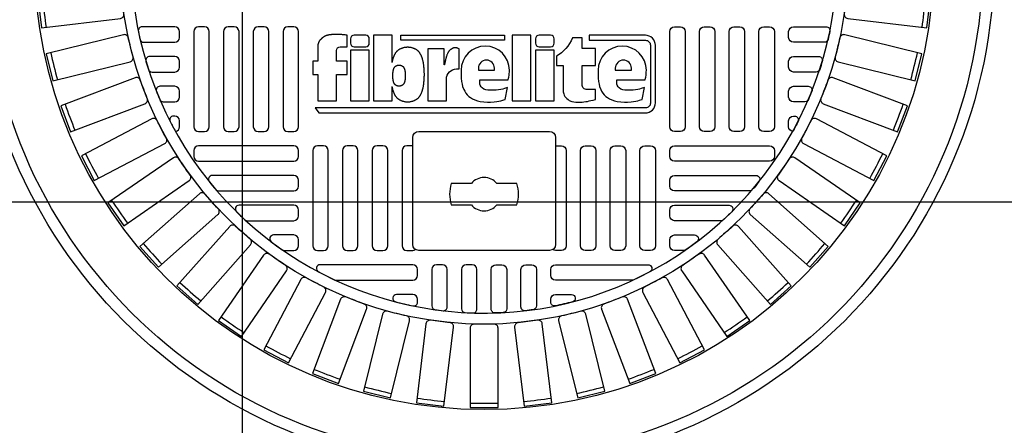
# Model space of a CAD drawing. Extents: x -285 to 5863, y 308 to 3178.
# Tile 615 of 622: x 5401 to 5417, y 1457 to 1464. Entities that reach past the tile are written whole.
import ezdxf

# ---------------------------------------------------------------- set-up
doc = ezdxf.new("R2010")
doc.units = 0
doc.header["$MEASUREMENT"] = 0
doc.header["$PDSIZE"] = 1
doc.linetypes.add('HIDDEN3', pattern=[0.1875, 0.125, -0.0625])
doc.layers.get('DEFPOINTS').update_dxf_attribs({"linetype": 'CONTINUOUS'})
for name, color, linetype in [('DIM', 3, 'CONTINUOUS'), ('MONITOR-WELL-COVER', 2, 'CONTINUOUS'), ('MONITOR-WELL-COVER-HATCH', 252, 'CONTINUOUS'), ('TANK-SLOPE', 3, 'CONTINUOUS'), ('TANK-UST', 5, 'CONTINUOUS')]:
    doc.layers.add(name, color=color, linetype=linetype)
doc.styles.add('SIMPLEX', font='simplex')
doc.dimstyles.new('DIM64', dxfattribs={"dimscale": 64, "dimtxt": 0.09375, "dimasz": 0.09375, "dimexe": 0.0625, "dimexo": 0.0625, "dimgap": 0.046875, "dimtad": 1, "dimdec": 4, "dimzin": 3, "dimdsep": 46, "dimlunit": 4, "dimtxsty": 'SIMPLEX', "dimcen": 0, "dimclrd": 256, "dimclre": 256, "dimclrt": 256, "dimadec": 0, "dimazin": 0, "dimtfac": 1, "dimtdec": 4, "dimtmove": 0, "dimatfit": 3, "dimfxl": 1, "dimfrac": 2, "dimtolj": 1, "dimtzin": 0, "dimarcsym": 0})

# ---------------------------------------------------------------- blocks, each defined once
blk = doc.blocks.new('*D67')
at = {"layer": 'DEFPOINTS', "color": 0, "transparency": 16777216}
for p in [(5440.229, 1527.018), (5440.229, 1497.018), (5404.235, 1398.018)]:
    blk.add_point(p, dxfattribs=at)
at = {"layer": 'DIM', "lineweight": -2, "transparency": 16777216}
for p, q in [((5404.235, 1402.018), (5404.235, 1531.018)), ((5440.229, 1501.018), (5440.229, 1531.018)), ((5410.235, 1527.018), (5434.229, 1527.018))]:
    blk.add_line(p, q, dxfattribs=at)
at = {"layer": 'DIM', "transparency": 16777216}
for points in [[(5410.235, 1528.018), (5410.235, 1526.018), (5404.235, 1527.018)], [(5434.229, 1528.018), (5434.229, 1526.018), (5440.229, 1527.018)]]:
    blk.add_solid(points, dxfattribs=at)
at = {"layer": 'DIM', "transparency": 16777216, "insert": (5422.232, 1533.59), "char_height": 6, "attachment_point": 5, "style": 'SIMPLEX'}
blk.add_mtext('\\A1;3\'-0"', dxfattribs=at)
blk = doc.blocks.new('*D70')
at = {"layer": 'DEFPOINTS', "color": 0, "transparency": 16777216}
for p in [(5390.835, 1461.018), (5470.235, 1461.018), (5390.835, 1335.02)]:
    blk.add_point(p, dxfattribs=at)
at = {"layer": 'DIM', "lineweight": -2, "transparency": 16777216}
for p, q in [((5394.835, 1461.018), (5474.235, 1461.018)), ((5470.235, 1341.02), (5470.235, 1455.018)), ((5394.835, 1335.02), (5474.235, 1335.02))]:
    blk.add_line(p, q, dxfattribs=at)
at = {"layer": 'DIM', "transparency": 16777216}
for points in [[(5469.235, 1455.018), (5471.235, 1455.018), (5470.235, 1461.018)], [(5469.235, 1341.02), (5471.235, 1341.02), (5470.235, 1335.02)]]:
    blk.add_solid(points, dxfattribs=at)
at = {"layer": 'DIM', "transparency": 16777216, "insert": (5463.664, 1398.019), "char_height": 6, "attachment_point": 5, "rotation": 90, "style": 'SIMPLEX'}
blk.add_mtext('\\A1;10\'-6" ', dxfattribs=at)
blk = doc.blocks.new('*D71')
at = {"layer": 'DEFPOINTS', "color": 0, "transparency": 16777216}
for p in [(5440.235, 1497.018), (5470.235, 1497.018), (5390.835, 1461.018)]:
    blk.add_point(p, dxfattribs=at)
at = {"layer": 'DIM', "lineweight": -2, "transparency": 16777216}
for p, q in [((5444.235, 1497.018), (5474.235, 1497.018)), ((5470.235, 1467.018), (5470.235, 1491.018)), ((5394.835, 1461.018), (5474.235, 1461.018))]:
    blk.add_line(p, q, dxfattribs=at)
at = {"layer": 'DIM', "transparency": 16777216}
for points in [[(5469.235, 1491.018), (5471.235, 1491.018), (5470.235, 1497.018)], [(5469.235, 1467.018), (5471.235, 1467.018), (5470.235, 1461.018)]]:
    blk.add_solid(points, dxfattribs=at)
at = {"layer": 'DIM', "transparency": 16777216, "insert": (5463.664, 1479.018), "char_height": 6, "attachment_point": 5, "rotation": 90, "style": 'SIMPLEX'}
blk.add_mtext('\\A1;3\'-0"', dxfattribs=at)
blk = doc.blocks.new('A$C50C34665')
at = {"layer": 'MONITOR-WELL-COVER', "color": 2}
for points in [[(-14.269, 5.835), (-14.269, 4.506), (-14.697, 4.506), (-14.697, 3.352), (-14.269, 3.352), (-14.269, 1.045), (-12.643, 1.045), (-12.643, 3.352), (-11.709, 3.352), (-11.709, 4.506), (-12.643, 4.506), (-12.643, 5.428, -0.414214), (-12.331, 5.741), (-11.709, 5.741), (-11.709, 6.746)], [(-3.274, 4.189), (-3.305, 4.189), (-3.305, 5.557), (-4.727, 5.557), (-4.727, 1.045), (-3.101, 1.045), (-3.101, 2.942, -0.414214), (-2.226, 3.817), (-1.997, 3.817), (-1.997, 5.557, 0.015515), (-2.068, 5.593, 0.024733), (-2.115, 5.612, 0.005946), (-2.197, 5.64, 0.01287), (-2.235, 5.651, 0.049414), (-2.322, 5.665, 0.053929), (-2.402, 5.662, 0.036627), (-2.478, 5.644, 0.042565), (-2.54, 5.619, 0.006291), (-2.594, 5.591, 0.008872), (-2.632, 5.57, 0.009321), (-2.693, 5.533, 0.009742), (-2.749, 5.495, 0.028906), (-2.803, 5.453, 0.027693), (-2.853, 5.404, 0.02663), (-2.901, 5.346, 0.041647), (-2.926, 5.305, 0.000265), (-2.952, 5.253, 0.000163), (-2.994, 5.169, 0.000116), (-3.042, 5.073, 0.000666), (-3.051, 5.056, 0.034843), (-3.064, 5.023, 0.014153), (-3.09, 4.939, 0.001676), (-3.109, 4.866, -0.00303), (-3.129, 4.793, -0.000398), (-3.148, 4.723, 0.000724), (-3.168, 4.652, 0.00166), (-3.191, 4.567, 0.006697), (-3.196, 4.546, 0.003794), (-3.2, 4.526, 0.000693), (-3.224, 4.418, 0.000272), (-3.227, 4.405, 0.00002), (-3.267, 4.223, 0.002677), (-3.272, 4.197, 0.000101), (-3.274, 4.189)]]:
    blk.add_lwpolyline(points, format="xyb", dxfattribs=at)
for points in [[(9.294, 6.746), (9.294, 6.308), (14.185, 6.308, -0.414214), (14.596, 5.896), (14.596, 0.849, -0.414214), (14.185, 0.438), (-14.489, 0.438), (-14.159, 0), (14.159, 0, 0.414214), (15.034, 0.875), (15.034, 5.871, 0.414214), (14.159, 6.746)], [(-11.107, 5.741), (-10.106, 5.741, 0.414214), (-9.793, 6.053), (-9.793, 6.433, 0.414214), (-10.106, 6.746), (-11.107, 6.746, 0.414214), (-11.419, 6.433), (-11.419, 6.053, 0.414214)], [(4.943, 5.741), (5.943, 5.741, 0.414214), (6.256, 6.053), (6.256, 6.433, 0.414214), (5.943, 6.746), (4.943, 6.746, 0.414214), (4.63, 6.433), (4.63, 6.053, 0.414214)], [(9.823, 1.167), (9.823, 2.024), (9.106, 2.024, -0.414214), (8.668, 2.462), (8.668, 4.125), (9.823, 4.125), (9.823, 5.597), (8.668, 5.597), (8.668, 6.509), (7.832, 6.509, -0.161868), (6.458, 4.921), (6.458, 4.119), (7.043, 4.119), (7.043, 1.839), (7.075, 1.669), (7.115, 1.535), (7.176, 1.429), (7.255, 1.334), (7.346, 1.246), (7.452, 1.158), (7.549, 1.094), (7.774, 1.003), (7.966, 0.967), (8.133, 0.949), (8.276, 0.949), (8.468, 0.949), (8.665, 0.949), (8.83, 0.961), (9, 0.982), (9.137, 1.009), (9.286, 1.046), (9.441, 1.079), (9.635, 1.125)], [(2.196, 2.199), (1.926, 2.123), (1.782, 2.08), (1.633, 2.042), (1.431, 2.003), (1.205, 1.979), (0.931, 1.97), (0.73, 1.965), (0.504, 1.984), (0.321, 2.018), (0.139, 2.08), (-0.001, 2.186), (-0.092, 2.277), (-0.168, 2.409), (-0.193, 2.505), (-0.193, 2.89), (2.254, 2.89), (2.293, 3.008), (2.311, 3.118), (2.338, 3.294), (2.354, 3.427), (2.36, 3.554), (2.365, 3.707, 1), (-1.821, 3.707), (-1.818, 3.497), (-1.813, 3.24), (-1.818, 3.022), (-1.779, 2.746), (-1.74, 2.508), (-1.692, 2.29), (-1.6, 2.038), (-1.517, 1.888), (-1.406, 1.733), (-1.299, 1.588), (-1.153, 1.442), (-1.003, 1.331), (-0.824, 1.214), (-0.644, 1.127), (-0.411, 1.04), (-0.159, 0.987), (0.147, 0.953), (0.467, 0.948), (0.738, 0.948), (1.034, 0.967), (1.262, 0.996), (1.447, 1.02), (1.611, 1.064), (1.781, 1.103), (1.97, 1.161), (2.009, 1.179)], [(11.69, 2.505), (11.69, 2.89), (14.137, 2.89), (14.176, 3.008), (14.195, 3.118), (14.221, 3.294), (14.238, 3.427), (14.244, 3.554), (14.248, 3.707, 1), (10.063, 3.707), (10.065, 3.497), (10.07, 3.24), (10.065, 3.022), (10.104, 2.746), (10.143, 2.508), (10.192, 2.29), (10.284, 2.038), (10.366, 1.888), (10.478, 1.733), (10.584, 1.588), (10.73, 1.442), (10.88, 1.331), (11.06, 1.214), (11.239, 1.127), (11.472, 1.04), (11.724, 0.987), (12.03, 0.953), (12.35, 0.948), (12.622, 0.948), (12.918, 0.967), (13.146, 0.996), (13.33, 1.02), (13.495, 1.064), (13.665, 1.103), (13.854, 1.161), (13.893, 1.179), (14.079, 2.199), (13.809, 2.123), (13.665, 2.08), (13.516, 2.042), (13.314, 2.003), (13.089, 1.979), (12.815, 1.97), (12.613, 1.965), (12.387, 1.984), (12.205, 2.018), (12.022, 2.08), (11.883, 2.186), (11.791, 2.277), (11.715, 2.409)], [(1.07, 3.707), (1.07, 3.888, 1), (-0.329, 3.888), (-0.329, 3.707)], [(12.953, 3.707), (12.953, 3.888, 1), (11.554, 3.888), (11.554, 3.707)]]:
    blk.add_lwpolyline(points, format="xyb", close=True, dxfattribs=at)
for points in [[(-11.709, 6.746), (-11.801, 6.758), (-11.882, 6.768), (-11.953, 6.777), (-12.016, 6.784), (-12.071, 6.791), (-12.121, 6.796), (-12.168, 6.8), (-12.212, 6.803), (-12.255, 6.806), (-12.297, 6.808), (-12.339, 6.81), (-12.381, 6.811), (-12.422, 6.812), (-12.463, 6.813), (-12.504, 6.814), (-12.545, 6.814), (-12.586, 6.814), (-12.627, 6.814), (-12.669, 6.814), (-12.711, 6.814), (-12.753, 6.814), (-12.796, 6.813), (-12.84, 6.811), (-12.884, 6.81), (-12.93, 6.808), (-12.975, 6.805), (-13.021, 6.802), (-13.067, 6.799), (-13.111, 6.795), (-13.154, 6.791), (-13.196, 6.786), (-13.235, 6.781), (-13.271, 6.776), (-13.306, 6.77), (-13.338, 6.764), (-13.368, 6.757), (-13.396, 6.751), (-13.424, 6.744), (-13.45, 6.736), (-13.476, 6.729), (-13.501, 6.721), (-13.525, 6.713), (-13.549, 6.704), (-13.573, 6.695), (-13.597, 6.686), (-13.62, 6.676), (-13.643, 6.665), (-13.665, 6.653), (-13.688, 6.641), (-13.71, 6.628), (-13.731, 6.614), (-13.752, 6.6), (-13.772, 6.586), (-13.792, 6.572), (-13.81, 6.558), (-13.827, 6.545), (-13.843, 6.532), (-13.858, 6.519), (-13.873, 6.507), (-13.887, 6.494), (-13.901, 6.481), (-13.915, 6.468), (-13.93, 6.454), (-13.946, 6.44), (-13.963, 6.424), (-13.981, 6.408), (-13.999, 6.39), (-14.018, 6.372), (-14.037, 6.353), (-14.055, 6.334), (-14.073, 6.314), (-14.091, 6.293), (-14.107, 6.272), (-14.123, 6.25), (-14.137, 6.227), (-14.151, 6.204), (-14.164, 6.179), (-14.177, 6.153), (-14.189, 6.125), (-14.2, 6.096), (-14.211, 6.064), (-14.221, 6.032), (-14.231, 5.998), (-14.24, 5.964), (-14.248, 5.931), (-14.256, 5.898), (-14.263, 5.865), (-14.269, 5.835)], [(-7.802, 4.377), (-7.802, 6.746), (-9.428, 6.746), (-9.428, 1.045), (-7.802, 1.045), (-7.802, 2.293)], [(-7.802, 4.377), (-7.798, 4.4), (-7.789, 4.446), (-7.779, 4.492), (-7.769, 4.537), (-7.759, 4.582), (-7.748, 4.626), (-7.737, 4.668), (-7.726, 4.71), (-7.714, 4.751), (-7.702, 4.791), (-7.689, 4.829), (-7.676, 4.868), (-7.662, 4.905), (-7.647, 4.941), (-7.632, 4.977), (-7.616, 5.011), (-7.599, 5.045), (-7.582, 5.079), (-7.564, 5.112), (-7.545, 5.144), (-7.526, 5.176), (-7.505, 5.207), (-7.484, 5.237), (-7.462, 5.267), (-7.439, 5.297), (-7.415, 5.325), (-7.391, 5.352), (-7.366, 5.379), (-7.34, 5.404), (-7.313, 5.428), (-7.286, 5.452), (-7.258, 5.474), (-7.229, 5.495), (-7.198, 5.515), (-7.167, 5.534), (-7.135, 5.553), (-7.101, 5.571), (-7.065, 5.589), (-7.029, 5.606), (-6.991, 5.622), (-6.953, 5.637), (-6.914, 5.651), (-6.874, 5.665), (-6.834, 5.677), (-6.793, 5.688), (-6.752, 5.697), (-6.711, 5.705), (-6.67, 5.712), (-6.629, 5.718), (-6.588, 5.722), (-6.547, 5.725), (-6.506, 5.727), (-6.464, 5.727), (-6.423, 5.727), (-6.382, 5.725), (-6.341, 5.722), (-6.3, 5.718), (-6.259, 5.712), (-6.218, 5.705), (-6.177, 5.697), (-6.136, 5.688), (-6.095, 5.677), (-6.055, 5.665), (-6.015, 5.651), (-5.976, 5.637), (-5.938, 5.622), (-5.9, 5.606), (-5.864, 5.589), (-5.828, 5.571), (-5.794, 5.553), (-5.762, 5.534), (-5.731, 5.515), (-5.7, 5.495), (-5.671, 5.474), (-5.643, 5.452), (-5.616, 5.428), (-5.589, 5.404), (-5.563, 5.379), (-5.538, 5.352), (-5.514, 5.325), (-5.49, 5.297), (-5.467, 5.267), (-5.445, 5.237), (-5.424, 5.207), (-5.403, 5.176), (-5.384, 5.144), (-5.365, 5.112), (-5.347, 5.079), (-5.33, 5.045), (-5.313, 5.011), (-5.297, 4.977), (-5.282, 4.941), (-5.267, 4.905), (-5.253, 4.868), (-5.24, 4.829), (-5.227, 4.791), (-5.215, 4.751), (-5.203, 4.71), (-5.192, 4.668), (-5.181, 4.626), (-5.17, 4.582), (-5.16, 4.537), (-5.15, 4.492), (-5.14, 4.446), (-5.131, 4.4), (-5.122, 4.354), (-5.114, 4.308), (-5.107, 4.263), (-5.101, 4.219), (-5.096, 4.177), (-5.091, 4.136), (-5.087, 4.095), (-5.083, 4.056), (-5.08, 4.017), (-5.078, 3.978), (-5.075, 3.94), (-5.073, 3.903), (-5.07, 3.865), (-5.067, 3.827), (-5.065, 3.789), (-5.062, 3.752), (-5.059, 3.715), (-5.057, 3.678), (-5.054, 3.642), (-5.052, 3.606), (-5.05, 3.571), (-5.049, 3.536), (-5.047, 3.502), (-5.046, 3.468), (-5.045, 3.434), (-5.045, 3.401), (-5.044, 3.368), (-5.044, 3.335), (-5.044, 3.302), (-5.045, 3.268), (-5.045, 3.235), (-5.046, 3.201), (-5.047, 3.168), (-5.049, 3.133), (-5.05, 3.099), (-5.052, 3.063), (-5.054, 3.028), (-5.057, 2.991), (-5.059, 2.955), (-5.062, 2.918), (-5.065, 2.88), (-5.067, 2.843), (-5.07, 2.805), (-5.073, 2.767), (-5.075, 2.729), (-5.078, 2.691), (-5.08, 2.653), (-5.083, 2.614), (-5.087, 2.574), (-5.091, 2.534), (-5.096, 2.493), (-5.101, 2.45), (-5.107, 2.406), (-5.114, 2.361), (-5.122, 2.316), (-5.131, 2.27), (-5.14, 2.224), (-5.15, 2.178), (-5.16, 2.132), (-5.17, 2.088), (-5.181, 2.044), (-5.192, 2.001), (-5.203, 1.96), (-5.215, 1.919), (-5.227, 1.879), (-5.24, 1.84), (-5.253, 1.802), (-5.267, 1.765), (-5.282, 1.729), (-5.297, 1.693), (-5.313, 1.658), (-5.33, 1.624), (-5.347, 1.591), (-5.365, 1.558), (-5.384, 1.526), (-5.403, 1.494), (-5.424, 1.463), (-5.445, 1.432), (-5.467, 1.402), (-5.49, 1.373), (-5.514, 1.344), (-5.538, 1.317), (-5.563, 1.291), (-5.589, 1.265), (-5.616, 1.241), (-5.643, 1.218), (-5.671, 1.196), (-5.7, 1.175), (-5.731, 1.155), (-5.762, 1.135), (-5.794, 1.116), (-5.828, 1.098), (-5.864, 1.081), (-5.9, 1.064), (-5.938, 1.048), (-5.976, 1.032), (-6.015, 1.018), (-6.055, 1.005), (-6.095, 0.993), (-6.136, 0.982), (-6.177, 0.973), (-6.218, 0.964), (-6.259, 0.958), (-6.3, 0.952), (-6.341, 0.948), (-6.382, 0.945), (-6.423, 0.943), (-6.464, 0.942), (-6.506, 0.943), (-6.547, 0.945), (-6.588, 0.948), (-6.629, 0.952), (-6.67, 0.958), (-6.711, 0.964), (-6.752, 0.973), (-6.793, 0.982), (-6.834, 0.993), (-6.874, 1.005), (-6.914, 1.018), (-6.953, 1.032), (-6.991, 1.048), (-7.029, 1.064), (-7.065, 1.081), (-7.101, 1.098), (-7.135, 1.116), (-7.167, 1.135), (-7.198, 1.155), (-7.229, 1.175), (-7.258, 1.196), (-7.286, 1.218), (-7.313, 1.241), (-7.34, 1.265), (-7.366, 1.291), (-7.391, 1.317), (-7.415, 1.344), (-7.439, 1.373), (-7.462, 1.402), (-7.484, 1.432), (-7.505, 1.463), (-7.526, 1.494), (-7.545, 1.526), (-7.564, 1.558), (-7.582, 1.591), (-7.599, 1.624), (-7.616, 1.658), (-7.632, 1.693), (-7.647, 1.729), (-7.662, 1.765), (-7.676, 1.802), (-7.689, 1.84), (-7.702, 1.879), (-7.714, 1.919), (-7.726, 1.96), (-7.737, 2.001), (-7.748, 2.044), (-7.759, 2.088), (-7.769, 2.132), (-7.779, 2.178), (-7.789, 2.224), (-7.798, 2.27), (-7.802, 2.293)]]:
    blk.add_lwpolyline(points, dxfattribs=at)
for points in [[(-7.065, 6.308), (-7.065, 6.746), (1.945, 6.746), (1.945, 6.308)], [(2.608, 1.045), (4.234, 1.045), (4.234, 6.746), (2.608, 6.746)], [(-11.419, 1.045), (-9.793, 1.045), (-9.793, 5.446), (-11.419, 5.446)], [(4.63, 1.045), (6.256, 1.045), (6.256, 5.446), (4.63, 5.446)], [(-6.67, 3.137), (-6.671, 3.123), (-6.672, 3.11), (-6.673, 3.096), (-6.674, 3.081), (-6.675, 3.067), (-6.676, 3.053), (-6.677, 3.038), (-6.678, 3.024), (-6.679, 3.009), (-6.68, 2.995), (-6.681, 2.98), (-6.682, 2.965), (-6.683, 2.95), (-6.685, 2.935), (-6.687, 2.919), (-6.689, 2.903), (-6.691, 2.886), (-6.694, 2.869), (-6.697, 2.851), (-6.7, 2.834), (-6.704, 2.816), (-6.707, 2.799), (-6.711, 2.781), (-6.715, 2.764), (-6.719, 2.748), (-6.723, 2.731), (-6.728, 2.715), (-6.732, 2.7), (-6.737, 2.685), (-6.742, 2.67), (-6.747, 2.655), (-6.752, 2.641), (-6.758, 2.627), (-6.764, 2.613), (-6.77, 2.6), (-6.776, 2.587), (-6.783, 2.574), (-6.789, 2.562), (-6.797, 2.55), (-6.804, 2.537), (-6.812, 2.525), (-6.82, 2.514), (-6.829, 2.502), (-6.837, 2.491), (-6.846, 2.48), (-6.856, 2.47), (-6.865, 2.46), (-6.875, 2.45), (-6.885, 2.441), (-6.896, 2.432), (-6.907, 2.424), (-6.918, 2.415), (-6.929, 2.408), (-6.941, 2.4), (-6.954, 2.393), (-6.967, 2.386), (-6.98, 2.38), (-6.994, 2.373), (-7.008, 2.367), (-7.023, 2.361), (-7.038, 2.356), (-7.053, 2.351), (-7.069, 2.346), (-7.084, 2.342), (-7.1, 2.338), (-7.115, 2.335), (-7.131, 2.332), (-7.147, 2.33), (-7.162, 2.329), (-7.178, 2.328), (-7.194, 2.327), (-7.21, 2.327), (-7.225, 2.327), (-7.241, 2.328), (-7.257, 2.329), (-7.273, 2.33), (-7.288, 2.332), (-7.304, 2.335), (-7.32, 2.338), (-7.335, 2.342), (-7.351, 2.346), (-7.366, 2.351), (-7.381, 2.356), (-7.396, 2.361), (-7.411, 2.367), (-7.425, 2.373), (-7.439, 2.38), (-7.453, 2.386), (-7.466, 2.393), (-7.478, 2.4), (-7.49, 2.408), (-7.502, 2.415), (-7.513, 2.424), (-7.523, 2.432), (-7.534, 2.441), (-7.544, 2.45), (-7.554, 2.46), (-7.564, 2.47), (-7.573, 2.48), (-7.582, 2.491), (-7.591, 2.502), (-7.599, 2.514), (-7.607, 2.525), (-7.615, 2.537), (-7.623, 2.55), (-7.63, 2.562), (-7.637, 2.574), (-7.643, 2.587), (-7.65, 2.6), (-7.656, 2.613), (-7.661, 2.627), (-7.667, 2.641), (-7.672, 2.655), (-7.677, 2.67), (-7.682, 2.685), (-7.687, 2.7), (-7.691, 2.715), (-7.696, 2.731), (-7.7, 2.748), (-7.704, 2.764), (-7.708, 2.781), (-7.712, 2.799), (-7.716, 2.816), (-7.719, 2.834), (-7.722, 2.851), (-7.725, 2.869), (-7.728, 2.886), (-7.731, 2.903), (-7.733, 2.919), (-7.734, 2.935), (-7.736, 2.95), (-7.737, 2.965), (-7.738, 2.98), (-7.739, 2.995), (-7.74, 3.009), (-7.741, 3.024), (-7.742, 3.038), (-7.743, 3.053), (-7.744, 3.067), (-7.745, 3.081), (-7.746, 3.096), (-7.747, 3.11), (-7.748, 3.123), (-7.749, 3.137), (-7.75, 3.151), (-7.75, 3.164), (-7.751, 3.177), (-7.751, 3.19), (-7.752, 3.203), (-7.752, 3.215), (-7.752, 3.228), (-7.752, 3.241), (-7.752, 3.253), (-7.752, 3.266), (-7.752, 3.279), (-7.751, 3.292), (-7.751, 3.305), (-7.75, 3.318), (-7.75, 3.331), (-7.749, 3.344), (-7.748, 3.358), (-7.747, 3.372), (-7.746, 3.386), (-7.745, 3.4), (-7.744, 3.414), (-7.743, 3.429), (-7.742, 3.443), (-7.741, 3.458), (-7.74, 3.472), (-7.739, 3.487), (-7.738, 3.501), (-7.737, 3.516), (-7.736, 3.531), (-7.734, 3.547), (-7.733, 3.562), (-7.731, 3.579), (-7.728, 3.595), (-7.725, 3.613), (-7.722, 3.63), (-7.719, 3.647), (-7.716, 3.665), (-7.712, 3.683), (-7.708, 3.7), (-7.704, 3.717), (-7.7, 3.734), (-7.696, 3.75), (-7.691, 3.766), (-7.687, 3.782), (-7.682, 3.797), (-7.677, 3.812), (-7.672, 3.826), (-7.667, 3.84), (-7.661, 3.854), (-7.656, 3.868), (-7.65, 3.881), (-7.643, 3.894), (-7.637, 3.907), (-7.63, 3.92), (-7.623, 3.932), (-7.615, 3.944), (-7.607, 3.956), (-7.599, 3.968), (-7.591, 3.979), (-7.582, 3.99), (-7.573, 4.001), (-7.564, 4.012), (-7.554, 4.022), (-7.544, 4.031), (-7.534, 4.041), (-7.523, 4.049), (-7.513, 4.058), (-7.502, 4.066), (-7.49, 4.074), (-7.478, 4.081), (-7.466, 4.088), (-7.453, 4.095), (-7.439, 4.102), (-7.425, 4.108), (-7.411, 4.114), (-7.396, 4.12), (-7.381, 4.126), (-7.366, 4.131), (-7.351, 4.135), (-7.335, 4.14), (-7.32, 4.143), (-7.304, 4.146), (-7.288, 4.149), (-7.273, 4.151), (-7.257, 4.153), (-7.241, 4.154), (-7.225, 4.155), (-7.21, 4.155), (-7.194, 4.155), (-7.178, 4.154), (-7.162, 4.153), (-7.147, 4.151), (-7.131, 4.149), (-7.115, 4.146), (-7.1, 4.143), (-7.084, 4.14), (-7.069, 4.135), (-7.053, 4.131), (-7.038, 4.126), (-7.023, 4.12), (-7.008, 4.114), (-6.994, 4.108), (-6.98, 4.102), (-6.967, 4.095), (-6.954, 4.088), (-6.941, 4.081), (-6.929, 4.074), (-6.918, 4.066), (-6.907, 4.058), (-6.896, 4.049), (-6.885, 4.041), (-6.875, 4.031), (-6.865, 4.022), (-6.856, 4.012), (-6.846, 4.001), (-6.837, 3.99), (-6.829, 3.979), (-6.82, 3.968), (-6.812, 3.956), (-6.804, 3.944), (-6.797, 3.932), (-6.789, 3.92), (-6.783, 3.907), (-6.776, 3.894), (-6.77, 3.881), (-6.764, 3.868), (-6.758, 3.854), (-6.752, 3.84), (-6.747, 3.826), (-6.742, 3.812), (-6.737, 3.797), (-6.732, 3.782), (-6.728, 3.766), (-6.723, 3.75), (-6.719, 3.734), (-6.715, 3.717), (-6.711, 3.7), (-6.707, 3.683), (-6.704, 3.665), (-6.7, 3.647), (-6.697, 3.63), (-6.694, 3.613), (-6.691, 3.595), (-6.689, 3.579), (-6.687, 3.562), (-6.685, 3.547), (-6.683, 3.531), (-6.682, 3.516), (-6.681, 3.501), (-6.68, 3.487), (-6.679, 3.472), (-6.678, 3.458), (-6.677, 3.443), (-6.676, 3.429), (-6.675, 3.414), (-6.674, 3.4), (-6.673, 3.386), (-6.672, 3.372), (-6.671, 3.358), (-6.67, 3.344), (-6.669, 3.331), (-6.669, 3.318), (-6.668, 3.305), (-6.668, 3.292), (-6.667, 3.279), (-6.667, 3.266), (-6.667, 3.253), (-6.667, 3.241), (-6.667, 3.228), (-6.667, 3.215), (-6.667, 3.203), (-6.668, 3.19), (-6.668, 3.177), (-6.669, 3.164), (-6.669, 3.151)]]:
    blk.add_lwpolyline(points, close=True, dxfattribs=at)

msp = doc.modelspace()

# ---------------------------------------------------------------- linework, layer by layer
at = {"layer": 'MONITOR-WELL-COVER', "color": 2, "flags": 128}
for points in [[(5407.15251, 1460.21524, -0.41421356), (5407.05409, 1460.31367), (5407.05409, 1462.08532, -0.41421356), (5407.15251, 1462.18375), (5409.31787, 1462.18375, -0.41421356), (5409.41629, 1462.08532), (5409.41629, 1460.31367, -0.41421356), (5409.31787, 1460.21524)], [(5408.77787, 1460.97018, 0.15910028), (5408.77787, 1461.32451), (5408.44629, 1461.32451, 0.4662524), (5408.02409, 1461.32451), (5407.69251, 1461.32451, 0.15910028), (5407.69251, 1460.97018), (5408.02409, 1460.97018, 0.4662524), (5408.44629, 1460.97018)]]:
    msp.add_lwpolyline(points, format="xyb", close=True, dxfattribs=at)
at = {"layer": 'MONITOR-WELL-COVER', "color": 4}
msp.add_circle((5408.23519, 1465.01839), 8.4375, dxfattribs=at)
at = {"layer": 'MONITOR-WELL-COVER', "color": 1}
msp.add_circle((5408.23519, 1465.01839), 8.25, dxfattribs=at)
at = {"layer": 'MONITOR-WELL-COVER', "color": 2}
msp.add_circle((5408.23519, 1465.01839), 7.4375, dxfattribs=at)
at = {"layer": 'MONITOR-WELL-COVER-HATCH', "linetype": 'Continuous'}
for p, q in [((5413.27456, 1462.85304), (5413.27456, 1462.85304)), ((5403.11708, 1462.67587), (5403.11708, 1462.67587)), ((5413.3533, 1462.67587), (5413.3533, 1462.67587)), ((5413.27456, 1462.36091), (5413.27456, 1462.36091))]:
    msp.add_line(p, q, dxfattribs=at)
for points in [[(5402.27602, 1464.12986, -0.00491171), (5402.23655, 1464.45499, 0.41709369), (5402.16326, 1464.51298), (5400.85682, 1464.35435), (5400.9123, 1463.89738), (5402.21875, 1464.05601, 0.41709369), (5402.27602, 1464.12986)], [(5414.23383, 1464.45499, -0.00491171), (5414.19436, 1464.12986, 0.41709369), (5414.25163, 1464.05601), (5415.55808, 1463.89738), (5415.61357, 1464.35435), (5414.30712, 1464.51298, 0.41709369), (5414.23383, 1464.45499)], [(5402.42658, 1463.41804, -0.00491171), (5402.3482, 1463.73604, 0.41709369), (5402.26845, 1463.78478), (5400.99065, 1463.46983), (5401.10082, 1463.02287), (5402.37862, 1463.33782, 0.41709369), (5402.42658, 1463.41804)], [(5414.12219, 1463.73604, -0.00491171), (5414.04381, 1463.41804, 0.41709369), (5414.09176, 1463.33782), (5415.36956, 1463.02287), (5415.47973, 1463.46983), (5414.20193, 1463.78478, 0.41709369), (5414.12219, 1463.73604)], [(5402.66183, 1462.72955, -0.00491171), (5402.54569, 1463.03579, 0.41709369), (5402.46065, 1463.07456), (5401.23013, 1462.60789), (5401.39337, 1462.17747), (5402.62389, 1462.64414, 0.41709369), (5402.66183, 1462.72955)], [(5413.92469, 1463.03579, -0.00491171), (5413.80855, 1462.72955, 0.41709369), (5413.84649, 1462.64414), (5415.07701, 1462.17747), (5415.24025, 1462.60789), (5414.00973, 1463.07456, 0.41709369), (5413.92469, 1463.03579)], [(5402.97835, 1462.07445, -0.00491171), (5402.82615, 1462.36445, 0.41709369), (5402.73706, 1462.39269), (5401.57176, 1461.7811), (5401.78569, 1461.37349), (5402.95099, 1461.98509, 0.41709369), (5402.97835, 1462.07445)], [(5413.64423, 1462.36445, -0.00491171), (5413.49203, 1462.07445, 0.41709369), (5413.51939, 1461.98509), (5414.68469, 1461.37349), (5414.89862, 1461.7811), (5413.73332, 1462.39269, 0.41709369), (5413.64423, 1462.36445)], [(5403.37153, 1461.46227, -0.00491171), (5403.18548, 1461.73181, 0.41709369), (5403.09364, 1461.74911), (5402.01056, 1461.00151), (5402.27206, 1460.62267), (5403.35514, 1461.37026, 0.41709369), (5403.37153, 1461.46227)], [(5413.2849, 1461.73181, -0.00491171), (5413.09885, 1461.46227, 0.41709369), (5413.11524, 1461.37026), (5414.19832, 1460.62267), (5414.45982, 1461.00151), (5413.37674, 1461.74911, 0.41709369), (5413.2849, 1461.73181)], [(5403.83564, 1460.90195, -0.00491171), (5403.61845, 1461.1471, 0.41709369), (5403.5252, 1461.1532), (5402.54013, 1460.2805), (5402.84538, 1459.93594), (5403.83045, 1460.80864, 0.41709369), (5403.83564, 1460.90195)], [(5412.85193, 1461.1471, -0.00491171), (5412.63474, 1460.90195, 0.41709369), (5412.63993, 1460.80864), (5413.625, 1459.93594), (5413.93026, 1460.2805), (5412.94518, 1461.1532, 0.41709369), (5412.85193, 1461.1471)], [(5404.3639, 1460.40166, -0.00491171), (5404.11875, 1460.61884, 0.41709369), (5404.02544, 1460.61366), (5403.15274, 1459.62858), (5403.4973, 1459.32333), (5404.37, 1460.3084, 0.41709369), (5404.3639, 1460.40166)], [(5412.35163, 1460.61884, -0.00491171), (5412.10648, 1460.40166, 0.41709369), (5412.10038, 1460.3084), (5412.97308, 1459.32333), (5413.31764, 1459.62858), (5412.44495, 1460.61366, 0.41709369), (5412.35163, 1460.61884)], [(5404.94861, 1459.96868, -0.00491171), (5404.67907, 1460.15474, 0.41709369), (5404.58706, 1460.13834), (5403.83946, 1459.05526), (5404.21831, 1458.79376), (5404.96591, 1459.87684, 0.41709369), (5404.94861, 1459.96868)], [(5411.79131, 1460.15474, -0.00491171), (5411.52177, 1459.96868, 0.41709369), (5411.50447, 1459.87684), (5412.25207, 1458.79376), (5412.63092, 1459.05526), (5411.88332, 1460.13834, 0.41709369), (5411.79131, 1460.15474)], [(5405.58125, 1459.60935, -0.00491171), (5405.29125, 1459.76155, 0.41709369), (5405.20189, 1459.73419), (5404.59029, 1458.56889), (5404.99789, 1458.35496), (5405.60949, 1459.52026, 0.41709369), (5405.58125, 1459.60935)], [(5411.17913, 1459.76155, -0.00491171), (5410.88913, 1459.60935, 0.41709369), (5410.86089, 1459.52026), (5411.47249, 1458.35496), (5411.88009, 1458.56889), (5411.2685, 1459.73419, 0.41709369), (5411.17913, 1459.76155)], [(5406.25259, 1459.32889, -0.00491171), (5405.94635, 1459.44503, 0.41709369), (5405.86094, 1459.40709), (5405.39427, 1458.17657), (5405.82469, 1458.01333), (5406.29136, 1459.24386, 0.41709369), (5406.25259, 1459.32889)], [(5410.52403, 1459.44503, -0.00491171), (5410.21779, 1459.32889, 0.41709369), (5410.17902, 1459.24386), (5410.6457, 1458.01333), (5411.07611, 1458.17657), (5410.60944, 1459.40709, 0.41709369), (5410.52403, 1459.44503)], [(5406.95284, 1459.1314, -0.00491171), (5406.63484, 1459.20978, 0.41709369), (5406.55462, 1459.16182), (5406.23967, 1457.88402), (5406.68663, 1457.77386), (5407.00158, 1459.05166, 0.41709369), (5406.95284, 1459.1314)], [(5409.83555, 1459.20978, -0.00491171), (5409.51755, 1459.1314, 0.41709369), (5409.4688, 1459.05166), (5409.78375, 1457.77386), (5410.23071, 1457.88402), (5409.91576, 1459.16182, 0.41709369), (5409.83555, 1459.20978)], [(5407.67178, 1459.01975, -0.00491171), (5407.34666, 1459.05923, 0.41709369), (5407.27281, 1459.00195), (5407.11417, 1457.6955), (5407.57115, 1457.64002), (5407.72978, 1458.94646, 0.41709369), (5407.67178, 1459.01975)], [(5408.39895, 1458.99557, -0.00491171), (5408.07143, 1458.99557, 0.41709369), (5408.00502, 1458.92982), (5408.00502, 1457.61377), (5408.46536, 1457.61377), (5408.46536, 1458.92982, 0.41709369), (5408.39895, 1458.99557)], [(5409.12373, 1459.05923, -0.00491171), (5408.7986, 1459.01975, 0.41709369), (5408.7406, 1458.94646), (5408.89923, 1457.64002), (5409.35621, 1457.6955), (5409.19758, 1459.00195, 0.41709369), (5409.12373, 1459.05923)]]:
    msp.add_lwpolyline(points, format="xyb", dxfattribs=at)
for points in [[(5402.51439, 1463.84093, 0.00579688), (5402.54322, 1463.70861, 0.34941735), (5402.60413, 1463.66012), (5403.11708, 1463.66012), (5403.11708, 1463.66012, 0.41421356), (5403.19582, 1463.73886), (5403.19582, 1463.83729), (5403.19582, 1463.83729, 0.41421356), (5403.11708, 1463.91603), (5402.5756, 1463.91603, 0.47499675)], [(5413.95599, 1463.84093, -0.00579688), (5413.92716, 1463.70861, -0.34941735), (5413.86625, 1463.66012), (5413.3533, 1463.66012), (5413.3533, 1463.66012, -0.41421356), (5413.27456, 1463.73886), (5413.27456, 1463.83729), (5413.27456, 1463.83729, -0.41421356), (5413.3533, 1463.91603), (5413.89478, 1463.91603, -0.47499675)], [(5402.63977, 1463.34348, 0.00593375), (5402.6811, 1463.21116, 0.32480274), (5402.74053, 1463.168), (5403.11708, 1463.168), (5403.11708, 1463.168, 0.41421356), (5403.19582, 1463.24674), (5403.19582, 1463.34516), (5403.19582, 1463.34516, 0.41421356), (5403.11708, 1463.4239), (5402.69965, 1463.4239, 0.5022062)], [(5413.83061, 1463.34348, -0.00593375), (5413.78928, 1463.21116, -0.32480274), (5413.72985, 1463.168), (5413.3533, 1463.168), (5413.3533, 1463.168, -0.41421356), (5413.27456, 1463.24674), (5413.27456, 1463.34516), (5413.27456, 1463.34516, -0.41421356), (5413.3533, 1463.4239), (5413.77073, 1463.4239, -0.5022062)], [(5402.92583, 1462.67587), (5403.11708, 1462.67587, 0.41421356), (5403.19582, 1462.75461), (5403.19582, 1462.85304, 0.41421356), (5403.11708, 1462.93178), (5402.8715, 1462.93178, 0.53078582), (5402.81349, 1462.84603, 0.00613229), (5402.8684, 1462.71371, 0.29982265)], [(5413.54455, 1462.67587), (5413.3533, 1462.67587, -0.41421356), (5413.27456, 1462.75461), (5413.27456, 1462.85304, -0.41421356), (5413.3533, 1462.93178), (5413.59888, 1462.93178, -0.53078582), (5413.65689, 1462.84603, -0.00613229), (5413.60198, 1462.71371, -0.29982265)], [(5403.7359, 1461.4554, 0.63010886), (5403.68723, 1461.35368, 0.00736221), (5403.79711, 1461.22136, 0.21918356), (5403.8446, 1461.19949), (5405.08558, 1461.19949, 0.41421356), (5405.16432, 1461.27823), (5405.16432, 1461.37666, 0.41421356), (5405.08558, 1461.4554)], [(5412.73448, 1461.4554, -0.63010886), (5412.78315, 1461.35368, -0.00736221), (5412.67327, 1461.22136, -0.21918356), (5412.62578, 1461.19949), (5411.3848, 1461.19949, -0.41421356), (5411.30606, 1461.27823), (5411.30606, 1461.37666, -0.41421356), (5411.3848, 1461.4554)], [(5404.27647, 1460.72391, 0.18836628), (5404.31883, 1460.70737), (5405.08558, 1460.70737, 0.41421356), (5405.16432, 1460.78611), (5405.16432, 1460.88453, 0.41421356), (5405.08558, 1460.96327), (5404.18142, 1460.96327, 0.67100778), (5404.13757, 1460.85624, 0.0082117)], [(5412.19391, 1460.72391, -0.18836628), (5412.15155, 1460.70737), (5411.3848, 1460.70737, -0.41421356), (5411.30606, 1460.78611), (5411.30606, 1460.88453, -0.41421356), (5411.3848, 1460.96327), (5412.28896, 1460.96327, -0.67100778), (5412.33281, 1460.85624, -0.0082117)], [(5404.89581, 1460.22646, 0.15334179), (5404.93154, 1460.21524), (5405.08558, 1460.21524, 0.41421356), (5405.16432, 1460.29398), (5405.16432, 1460.39241, 0.41421356), (5405.08558, 1460.47115), (5404.75121, 1460.47115, 0.71935754), (5404.71353, 1460.35879, 0.00964206)], [(5411.57457, 1460.22646, -0.15334179), (5411.53884, 1460.21524), (5411.3848, 1460.21524, -0.41421356), (5411.30606, 1460.29398), (5411.30606, 1460.39241, -0.41421356), (5411.3848, 1460.47115), (5411.71917, 1460.47115, -0.71935754), (5411.75685, 1460.35879, -0.00964206)], [(5405.52249, 1459.97902, 0.78128622), (5405.49315, 1459.86134, 0.01267427), (5405.75799, 1459.72902, 0.10993883), (5405.7845, 1459.72312), (5407.05409, 1459.72312, 0.41421356), (5407.13283, 1459.80186), (5407.13283, 1459.90028, 0.41421356), (5407.05409, 1459.97902)], [(5407.62495, 1459.27947), (5407.62495, 1459.90028, 0.41421356), (5407.54621, 1459.97902), (5407.44779, 1459.97902, 0.41421356), (5407.36905, 1459.90028), (5407.36905, 1459.29633, 0.37391113), (5407.42286, 1459.23444, 0.00571073), (5407.55518, 1459.21739, 0.4488195)], [(5408.11708, 1459.24299), (5408.11708, 1459.90028, 0.41421356), (5408.03834, 1459.97902), (5407.93992, 1459.97902, 0.41421356), (5407.86117, 1459.90028), (5407.86117, 1459.24857, 0.39850223), (5407.92031, 1459.18617, 0.00566907), (5408.05263, 1459.18052, 0.42339996)], [(5408.3533, 1459.24299), (5408.3533, 1459.90028, -0.41421356), (5408.43204, 1459.97902), (5408.53047, 1459.97902, -0.41421356), (5408.60921, 1459.90028), (5408.60921, 1459.24857, -0.39850223), (5408.55008, 1459.18617, -0.00566907), (5408.41775, 1459.18052, -0.42339996)], [(5408.84543, 1459.27947), (5408.84543, 1459.90028, -0.41421356), (5408.92417, 1459.97902), (5409.02259, 1459.97902, -0.41421356), (5409.10133, 1459.90028), (5409.10133, 1459.29633, -0.37391113), (5409.04752, 1459.23444, -0.00571073), (5408.9152, 1459.21739, -0.4488195)], [(5410.94789, 1459.97902, -0.78128622), (5410.97724, 1459.86134, -0.01267427), (5410.71239, 1459.72902, -0.10993883), (5410.68588, 1459.72312), (5409.41629, 1459.72312, -0.41421356), (5409.33755, 1459.80186), (5409.33755, 1459.90028, -0.41421356), (5409.41629, 1459.97902)], [(5407.13283, 1459.3588), (5407.13283, 1459.40816, 0.41421356), (5407.05409, 1459.4869), (5406.78776, 1459.4869, 0.88078983), (5406.77211, 1459.36389, 0.01255242), (5407.05773, 1459.29759, 0.47499675)], [(5409.33755, 1459.3588), (5409.33755, 1459.40816, -0.41421356), (5409.41629, 1459.4869), (5409.68262, 1459.4869, -0.88078983), (5409.69827, 1459.36389, -0.01255242), (5409.41265, 1459.29759, -0.47499675)]]:
    msp.add_lwpolyline(points, format="xyb", close=True, dxfattribs=at)
at = {"layer": 'MONITOR-WELL-COVER-HATCH', "linetype": 'Continuous', "flags": 128}
for points in [[(5403.60921, 1462.18375, 0.41421356), (5403.68795, 1462.26249), (5403.68795, 1463.83729, 0.41421356), (5403.60921, 1463.91603), (5403.51078, 1463.91603, 0.41421356), (5403.43204, 1463.83729), (5403.43204, 1462.26249, 0.41421356), (5403.51078, 1462.18375)], [(5404.10133, 1462.18375, 0.41421356), (5404.18007, 1462.26249), (5404.18007, 1463.83729, 0.41421356), (5404.10133, 1463.91603), (5404.00291, 1463.91603, 0.41421356), (5403.92417, 1463.83729), (5403.92417, 1462.26249, 0.41421356), (5404.00291, 1462.18375)], [(5404.59346, 1462.18375, 0.41421356), (5404.6722, 1462.26249), (5404.6722, 1463.83729, 0.41421356), (5404.59346, 1463.91603), (5404.49503, 1463.91603, 0.41421356), (5404.41629, 1463.83729), (5404.41629, 1462.26249, 0.41421356), (5404.49503, 1462.18375)], [(5405.08558, 1462.18375, 0.41421356), (5405.16432, 1462.26249), (5405.16432, 1463.83729, 0.41421356), (5405.08558, 1463.91603), (5404.98716, 1463.91603, 0.41421356), (5404.90842, 1463.83729), (5404.90842, 1462.26249, 0.41421356), (5404.98716, 1462.18375)], [(5411.3848, 1462.18375, -0.41421356), (5411.30606, 1462.26249), (5411.30606, 1463.83729, -0.41421356), (5411.3848, 1463.91603), (5411.48322, 1463.91603, -0.41421356), (5411.56196, 1463.83729), (5411.56196, 1462.26249, -0.41421356), (5411.48322, 1462.18375)], [(5411.87692, 1462.18375, -0.41421356), (5411.79818, 1462.26249), (5411.79818, 1463.83729, -0.41421356), (5411.87692, 1463.91603), (5411.97535, 1463.91603, -0.41421356), (5412.05409, 1463.83729), (5412.05409, 1462.26249, -0.41421356), (5411.97535, 1462.18375)], [(5412.36905, 1462.18375, -0.41421356), (5412.29031, 1462.26249), (5412.29031, 1463.83729, -0.41421356), (5412.36905, 1463.91603), (5412.46747, 1463.91603, -0.41421356), (5412.54621, 1463.83729), (5412.54621, 1462.26249, -0.41421356), (5412.46747, 1462.18375)], [(5412.86117, 1462.18375, -0.41421356), (5412.78243, 1462.26249), (5412.78243, 1463.83729, -0.41421356), (5412.86117, 1463.91603), (5412.9596, 1463.91603, -0.41421356), (5413.03834, 1463.83729), (5413.03834, 1462.26249, -0.41421356), (5412.9596, 1462.18375)], [(5405.16432, 1461.86879, 0.41421356), (5405.08558, 1461.94753), (5403.51078, 1461.94753, 0.41421356), (5403.43204, 1461.86879), (5403.43204, 1461.77036, 0.41421356), (5403.51078, 1461.69162), (5405.08558, 1461.69162, 0.41421356), (5405.16432, 1461.77036)], [(5405.47929, 1461.94753, 0.41421356), (5405.40054, 1461.86879), (5405.40054, 1460.29398, 0.41421356), (5405.47929, 1460.21524), (5405.57771, 1460.21524, 0.41421356), (5405.65645, 1460.29398), (5405.65645, 1461.86879, 0.41421356), (5405.57771, 1461.94753)], [(5405.97141, 1461.94753, 0.41421356), (5405.89267, 1461.86879), (5405.89267, 1460.29398, 0.41421356), (5405.97141, 1460.21524), (5406.06984, 1460.21524, 0.41421356), (5406.14858, 1460.29398), (5406.14858, 1461.86879, 0.41421356), (5406.06984, 1461.94753)], [(5406.46354, 1461.94753, 0.41421356), (5406.3848, 1461.86879), (5406.3848, 1460.29398, 0.41421356), (5406.46354, 1460.21524), (5406.56196, 1460.21524, 0.41421356), (5406.6407, 1460.29398), (5406.6407, 1461.86879, 0.41421356), (5406.56196, 1461.94753)], [(5410.00684, 1461.94753, -0.41421356), (5410.08558, 1461.86879), (5410.08558, 1460.29398, -0.41421356), (5410.00684, 1460.21524), (5409.90842, 1460.21524, -0.41421356), (5409.82968, 1460.29398), (5409.82968, 1461.86879, -0.41421356), (5409.90842, 1461.94753)], [(5410.49897, 1461.94753, -0.41421356), (5410.57771, 1461.86879), (5410.57771, 1460.29398, -0.41421356), (5410.49897, 1460.21524), (5410.40054, 1460.21524, -0.41421356), (5410.3218, 1460.29398), (5410.3218, 1461.86879, -0.41421356), (5410.40054, 1461.94753)], [(5410.9911, 1461.94753, -0.41421356), (5411.06984, 1461.86879), (5411.06984, 1460.29398, -0.41421356), (5410.9911, 1460.21524), (5410.89267, 1460.21524, -0.41421356), (5410.81393, 1460.29398), (5410.81393, 1461.86879, -0.41421356), (5410.89267, 1461.94753)], [(5411.30606, 1461.86879, -0.41421356), (5411.3848, 1461.94753), (5412.9596, 1461.94753, -0.41421356), (5413.03834, 1461.86879), (5413.03834, 1461.77036, -0.41421356), (5412.9596, 1461.69162), (5411.3848, 1461.69162, -0.41421356), (5411.30606, 1461.77036)]]:
    msp.add_lwpolyline(points, format="xyb", close=True, dxfattribs=at)
at = {"layer": 'MONITOR-WELL-COVER-HATCH'}
for points in [[(5403.12803, 1462.18451, 0.37393353), (5403.19582, 1462.26249), (5403.19582, 1462.36091, 0.41421356), (5403.11708, 1462.43965), (5403.09596, 1462.43965, 0.56117558), (5403.04037, 1462.34858, 0.00800005), (5403.12845, 1462.18375)], [(5413.34236, 1462.18451, -0.37393353), (5413.27456, 1462.26249), (5413.27456, 1462.36091, -0.41421356), (5413.3533, 1462.43965), (5413.37442, 1462.43965, -0.56117558), (5413.43001, 1462.34858, -0.00800005), (5413.34193, 1462.18375)]]:
    msp.add_lwpolyline(points, format="xyb", dxfattribs=at)
at = {"layer": 'MONITOR-WELL-COVER-HATCH', "linetype": 'Continuous', "flags": 128}
for points in [[(5407.05409, 1461.94753), (5406.95566, 1461.94753, 0.41421356), (5406.87692, 1461.86879), (5406.87692, 1460.29398, 0.41421356), (5406.95566, 1460.21524), (5407.05409, 1460.21524, 0.15811296), (5407.1003, 1460.23023, 0.15811296)], [(5409.41629, 1461.94753), (5409.51472, 1461.94753, -0.41421356), (5409.59346, 1461.86879), (5409.59346, 1460.29398, -0.41421356), (5409.51472, 1460.21524), (5409.41629, 1460.21524, -0.15811296), (5409.37008, 1460.23023, -0.15811296)]]:
    msp.add_lwpolyline(points, format="xyb", dxfattribs=at)
at = {"layer": 'MONITOR-WELL-COVER-HATCH'}
msp.add_circle((5408.23519, 1465.01839), 6.02362, dxfattribs=at)
msp.add_arc((5408.23519, 1465.01839), 5.84072, 91.158706, 7.958855, dxfattribs=at)
at = {"layer": 'MONITOR-WELL-COVER-HATCH', "linetype": 'Continuous'}
for centre, start, end in [((5418.80455, 1466.30174), 186.189503, 187.656651), ((5397.66583, 1466.30174), 352.343349, 353.810497), ((5418.57279, 1467.56638), 193.11258, 194.579728), ((5397.89759, 1467.56638), 345.420272, 346.88742), ((5418.19029, 1468.79386), 200.035657, 201.502804), ((5398.28009, 1468.79386), 338.497196, 339.964343), ((5417.66263, 1469.96629), 206.958734, 208.425881), ((5398.80775, 1469.96629), 331.574119, 333.041266), ((5416.99749, 1471.06657), 213.881811, 215.348958), ((5399.47289, 1471.06657), 324.651042, 326.118189), ((5416.20457, 1472.07865), 220.804888, 222.272035), ((5400.26581, 1472.07865), 317.727965, 319.195112), ((5415.29545, 1472.98777), 227.727965, 229.195112), ((5401.17493, 1472.98777), 310.804888, 312.272035), ((5414.28337, 1473.78069), 234.651042, 236.118189), ((5402.18701, 1473.78069), 303.881811, 305.348958), ((5413.18309, 1474.44583), 241.574119, 243.041266), ((5403.28729, 1474.44583), 296.958734, 298.425881), ((5412.01066, 1474.9735), 248.497196, 249.964343), ((5404.45972, 1474.9735), 290.035657, 291.502804), ((5410.78318, 1475.356), 255.420272, 256.88742), ((5405.6872, 1475.356), 283.11258, 284.579728), ((5409.51854, 1475.58775), 262.343349, 263.810497), ((5408.23519, 1475.66538), 269.266426, 270.733574), ((5406.95184, 1475.58775), 276.189503, 277.656651)]:
    msp.add_arc(centre, 17.97762, start, end, dxfattribs=at)
at = {"layer": 'TANK-SLOPE'}
msp.add_circle((5408.23519, 1465.01839), 16.4375, dxfattribs=at)
at = {"layer": 'TANK-UST'}
msp.add_lwpolyline([(5346.01483, 1459.01839, -0.95433087), (5346.01483, 1337.01839)], format="xyb", dxfattribs=at)
at = {"layer": 'TANK-UST', "color": 2, "linetype": 'HIDDEN3'}
msp.add_lwpolyline([(4922.22882, 1458.01839), (4917.71627, 1458.01839, 0.9539575), (4917.71627, 1338.01839), (4922.22882, 1338.01839), (5017.47902, 1338.01839), (5116.49837, 1338.01839), (5341.49837, 1338.01839), (5345.99157, 1338.01839, 0.9539575), (5345.99157, 1458.01839), (5341.49837, 1458.01839), (5116.49837, 1458.01839), (5017.47902, 1458.01839)], format="xyb", close=True, dxfattribs=at)

# ---------------------------------------------------------------- block references
at = {"layer": 'MONITOR-WELL-COVER', "xscale": 0.1906896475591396, "yscale": 0.1906896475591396, "zscale": 0.1906896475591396}
msp.add_blockref('A$C50C34665', (5408.20303, 1462.4903), dxfattribs=at)

# ---------------------------------------------------------------- dimensions: what is measured, and where the dimension line sits
at = {"layer": 'DIM'}
dim = msp.add_linear_dim(base=(5440.22902, 1527.01839), p1=(5404.23519, 1398.01839), p2=(5440.22902, 1497.01839), dimstyle='DIM64', dxfattribs=at)
dim.commit()
dim.dimension.update_dxf_attribs({"geometry": '*D67', "text_midpoint": (5422.2321, 1533.58982)})
dim = msp.add_linear_dim(base=(5470.23519, 1497.01839), p1=(5390.83467, 1461.01839), p2=(5440.23519, 1497.01839), angle=90, dimstyle='DIM64', override={"dimtmove": 1}, dxfattribs=at)
dim.commit()
dim.dimension.update_dxf_attribs({"geometry": '*D71', "text_midpoint": (5463.66376, 1479.01839)})
dim = msp.add_linear_dim(base=(5470.23519, 1461.01839), p1=(5390.83467, 1335.01993), p2=(5390.83467, 1461.01839), angle=90, text='<> ', dimstyle='DIM64', override={"dimtmove": 1}, dxfattribs=at)
dim.commit()
dim.dimension.update_dxf_attribs({"geometry": '*D70', "text_midpoint": (5463.66376, 1398.01916)})

doc.saveas('drawing.dxf')
